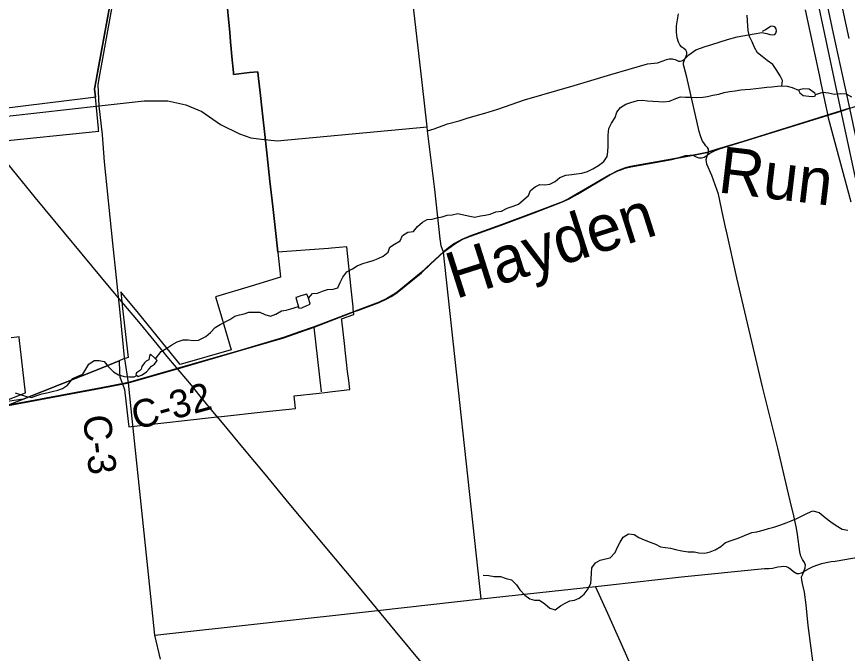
# Model space of a CAD drawing. Extents: x 114604 to 551442, y 316898 to 567001.
# Drawn here: x 160095 to 169051, y 417885 to 424750 of the extents above; entities that cross this region are included whole.
import ezdxf

# ---------------------------------------------------------------- set-up
doc = ezdxf.new("R2010")
doc.units = 0
for name, color, linetype in [('GE_P_Alignment_1000_Bearings', 7, 'Continuous'), ('GE_P_Alignment_1000_Cardinal_Points', 7, 'Continuous'), ('GE_P_Alignment_100_Cardinal_Points', 7, 'Continuous'), ('GE_P_Alignment_100_Stations', 7, 'Continuous'), ('GE_P_Alignment_500_Bearings', 7, 'Continuous'), ('GE_P_Alignment_500_Distances', 7, 'Continuous'), ('GE_P_Alignment_500_Stations', 7, 'Continuous'), ('MT_X_Edge_Line', 7, 'Continuous'), ('PM_P_Cells', 7, 'Continuous'), ('PM_P_CL_Double_Solid', 7, 'Continuous'), ('PM_P_Stop_Line', 7, 'Continuous')]:
    doc.layers.add(name, color=color, linetype=linetype)

msp = doc.modelspace()

# ---------------------------------------------------------------- linework, layer by layer
at = {"layer": 'GE_P_Alignment_1000_Bearings'}
msp.add_lwpolyline([(164809.1, 417364.8), (164177.5, 418127.7), (163773.5, 418615.1), (163034.3, 419502), (162775.1, 419815.8), (162553.2, 420083.3), (162366.2, 420309), (162296.6, 420391.6), (162229.2, 420471.6), (162075, 420659.5), (161980.1, 420775.4), (161737.6, 421065.7), (161577.1, 421259.8), (161429.3, 421437.4), (161212.6, 421696.9), (161114.3, 421813.2), (160299.1, 422795.9), (159906.6, 423274.1)], dxfattribs=at)
at = {"layer": 'GE_P_Alignment_1000_Cardinal_Points'}
msp.add_line((163381.7, 420706.6), (163303.6, 421403.1), dxfattribs=at)
at = {"layer": 'GE_P_Alignment_100_Cardinal_Points'}
for p, q in [((165102.4, 418472.5), (164697.8, 422209.9)), ((161585.3, 418080.1), (163985.7, 418347.9))]:
    msp.add_line(p, q, dxfattribs=at)
for points in [[(164697.8, 422209.9), (164672.3, 422279.4), (164661.6, 422353), (164604.5, 422884.9), (164525.9, 423520.2), (164520.7, 423561.6), (164468.6, 424040), (164379, 424820.3), (164374.7, 424854.8)], [(167543.4, 423259), (167554.6, 423289.1), (167553.5, 423321.7), (167543.1, 423338.6), (167524.9, 423357.3), (167502.6, 423389.6), (167490.3, 423407.4), (167472.8, 423453.1), (167454.3, 423510.8), (167320.7, 424099), (167290.5, 424204.2), (167284.9, 424229.1), (167285.2, 424252.8), (167290.4, 424272.5), (167298.3, 424294.1), (167314.8, 424323.1), (167319.5, 424342.3), (167319.3, 424366.3), (167309.5, 424387), (167289.5, 424407), (167265.3, 424422.5), (167245.7, 424445.5), (167231.6, 424474.1), (167217.4, 424522.1), (167209.5, 424583.1), (167210.9, 424652.5), (167232.2, 424782.2)], [(167298.3, 424294.1), (167342.2, 424337.5), (167368.5, 424356.6), (167419.1, 424392.6), (167519.7, 424427.6), (167589.4, 424451.2), (167759.8, 424504.7), (167864.1, 424531.4), (168045.3, 424566), (168128.5, 424577.7), (168182.2, 424568.9), (168216.5, 424558), (168247.1, 424554.5), (168268.3, 424559.3), (168280.2, 424573.3), (168285.6, 424598.3), (168283.6, 424620.5), (168270.5, 424638.9), (168245.5, 424646.1), (168221.4, 424644.1), (168197.5, 424626.3), (168169.9, 424606.7), (168131.1, 424591.6)], [(164525.9, 423520.2), (164596, 423540), (164645, 423557.3), (164693.9, 423577.3), (164741.6, 423593.3), (164865.5, 423628.5), (164964, 423657.8), (165104.8, 423698.6), (165141.3, 423709.6), (165283.9, 423750.8), (165570.9, 423852.8), (166106.5, 424008.4), (166499.9, 424125.1), (166895.7, 424240.9), (167002.5, 424253.4), (167065.8, 424273.5), (167101, 424286.3), (167115.7, 424290.9), (167129, 424295), (167141.1, 424296), (167160.8, 424294.8), (167172.4, 424292.6), (167193.4, 424288.7), (167214.9, 424276.8), (167231.9, 424271.6), (167248.9, 424271.3), (167267.2, 424275), (167281.9, 424282.2), (167298.3, 424294.1)], [(158503.6, 423577.3), (158873.4, 423593.7), (159111.3, 423584.1), (159322.7, 423585.7), (159484.9, 423605.7), (159703.6, 423645), (160984.7, 423788.8), (161468.9, 423842.7), (161725.7, 423840.8), (161918.5, 423800.6), (162092.7, 423726.4), (162293.8, 423588.2), (162498.3, 423487.7), (162619.5, 423443.3), (162736.6, 423429), (162905.5, 423412.1), (164520.7, 423561.6)], [(167747.8, 422436.6), (167745.5, 422447), (167712.4, 422596.8), (167661.7, 422835.6), (167591.3, 423036.5), (167535.2, 423158.9), (167529.1, 423209.3), (167543.4, 423259)], [(168591.5, 418854.2), (168587.8, 418864.1), (168566.6, 418896.3), (168548.3, 418932.2), (168538.2, 418978.9), (168514.7, 419165.7), (168503.4, 419236.5), (168473.2, 419367.3), (168434, 419530.4), (168417, 419604.3), (168300.7, 420099.1), (168136.5, 420760.2), (167858.2, 421935.6), (167747.8, 422436.6)], [(166496, 418622.6), (167263.8, 418709.2), (168157.2, 418800.4), (168205.5, 418800.3), (168245, 418804.6), (168301.4, 418816.4), (168336.3, 418823.3), (168362.5, 418826.6), (168390.3, 418823.2), (168417.1, 418811.5), (168441.4, 418793.2), (168470.8, 418767.2), (168488.9, 418756.1), (168508, 418748), (168530.6, 418747.6), (168555.2, 418754), (168581.3, 418768.5), (168638.6, 418799.8), (168682.6, 418820.6), (168732.3, 418839), (168777.5, 418853.2), (168822.1, 418865.3), (168875.4, 418875), (168918.5, 418880.9), (169188.3, 418927.6)], [(168680.4, 417802.9), (168660.5, 417940.1), (168629.4, 418186.8), (168605.9, 418408.7), (168589.3, 418544), (168567.5, 418638), (168558.6, 418674.4), (168558.3, 418710.9), (168569.7, 418738.8), (168581.3, 418768.5), (168598, 418806.2), (168598.8, 418834.4), (168591.5, 418854.2)], [(163985.7, 418347.9), (165102.4, 418472.5), (166337.1, 418604.7), (166496, 418622.6)], [(167126.9, 416840.3), (167121.1, 416854.6), (166943.7, 417250.3), (166764.1, 417648.8), (166659.5, 417886.3), (166467.4, 418316.6), (166337.1, 418604.7)]]:
    msp.add_lwpolyline(points, dxfattribs=at)
at = {"layer": 'GE_P_Alignment_100_Stations'}
for points in [[(162362, 424908.6), (162385.8, 424651.4), (162392.2, 424581.7), (162401.7, 424477.1), (162408.6, 424402.4), (162416, 424321.1), (162432, 424147.2), (162433.7, 424128), (162607.3, 424146.5), (162694.7, 424155.8), (162703.2, 424079.5), (162709.2, 424025), (162723.1, 423900.7), (162738, 423767), (162752.5, 423636.6), (162766.5, 423510.6), (162795.5, 423249.2), (162825.9, 422976.4), (162856.2, 422703.2), (162892.1, 422380.5), (162910.9, 422211.4), (162941.1, 421939.5), (162623.2, 421844.7), (162239.7, 421730.4), (162285.1, 421576.1), (162408.5, 421157.7), (161858.6, 420999.6), (161454.9, 421494), (161392.9, 421569.9), (161247.3, 421748.1), (161218.4, 421783.5), (161236.1, 421602.1), (161295.9, 421076.2), (161238.8, 421055.7), (161201.3, 421040.4), (160997.7, 420955.9), (160164.7, 420627.2), (159925.9, 420588.4), (160189.6, 420695.6), (160132.5, 421199), (160126.2, 421253.7), (160121.1, 421298), (160096.3, 421295.2), (160036.7, 421288.4)], [(160007.5, 420565.6), (160136.4, 420616.1), (160164.7, 420627.2), (160997.7, 420955.9), (161201.3, 421040.4), (161202.8, 420921.7), (161208.4, 420867), (161254.5, 420741.6), (161257.9, 420731.3), (161281.8, 420509.1), (161297.7, 420383.4), (161303.6, 420326.8), (161395.8, 420339.6), (162225.5, 420430), (162302.4, 420438.9), (162753.9, 420488.6), (163100.9, 420526.8), (163085.7, 420662), (163357.9, 420691.3), (163418.7, 420698.9), (163499.6, 420708.2), (163686.4, 420729.6), (163675.2, 420826.1), (163663.6, 420925.3), (163652.1, 421024.3), (163640.6, 421123.2), (163628.8, 421224.3), (163599.3, 421476.9), (163598.5, 421491.1), (163729.6, 421540), (163725, 421600.4), (163722.7, 421620.7), (163701.9, 421816.3), (163653.9, 422267.5), (163488.5, 422254.7), (163455.7, 422252.1), (163257.3, 422237.3), (163058.2, 422222.4), (162910.9, 422211.4), (162892.1, 422380.5), (162856.2, 422703.2), (162825.9, 422976.4), (162795.5, 423249.2), (162766.5, 423510.6), (162752.5, 423636.6), (162738, 423767), (162723.1, 423900.7), (162709.2, 424025), (162703.2, 424079.5), (162694.7, 424155.8), (162607.3, 424146.5), (162433.7, 424128), (162432, 424147.2), (162416, 424321.1), (162408.6, 424402.4), (162401.7, 424477.1), (162392.2, 424581.7), (162385.8, 424651.4), (162362, 424908.6)], [(169071.5, 424513.9), (168974.9, 424966.5)], [(161095, 424850.6), (160952.1, 424066.9), (160934.5, 423970.1), (160943.7, 423880.6), (160894.1, 423874.6), (160165.6, 423785.8), (159666.6, 423725.1)], [(159852.2, 423400), (160980.1, 423515), (160979.1, 423530), (160977.5, 423545.8), (160962.3, 423696.4), (160943.7, 423880.6), (160934.5, 423970.1), (160952.1, 424066.9), (160974.4, 424188.9), (161095, 424850.6)], [(168596.7, 424822.2), (168745.9, 424123), (168769.1, 424014.6), (168832.5, 423717.7), (168845.7, 423659), (169087.7, 422753.2)]]:
    msp.add_lwpolyline(points, dxfattribs=at)
at = {"layer": 'GE_P_Alignment_500_Bearings'}
for p, q in [((161248.6, 420791.5), (161301, 420801.9)), ((161437.7, 419493.3), (161344.7, 420383.1)), ((161541.6, 418498.8), (161437.7, 419493.3))]:
    msp.add_line(p, q, dxfattribs=at)
for points in [[(161261.7, 421061), (161259.3, 421076.5), (161211.3, 421559), (161133.6, 422307.6), (161044, 423184), (161019.2, 423475.1), (160984.7, 423788.8), (160973.3, 424014.4), (160980.4, 424062.7), (161136.3, 424912.3), (161312.9, 425884.9), (161379.7, 426247.4), (161525.2, 427039.1)], [(168844.1, 423688.6), (168984.9, 423732.7), (169077.4, 423761.6), (169243.8, 423812.9)], [(163748.3, 421573.2), (163773, 421582.7), (164003.3, 421669.3), (164087.9, 421707.6), (164131.8, 421732.5), (164172, 421758.1), (164198.1, 421777), (164459.1, 421987.9), (164562.3, 422086.5), (164697.8, 422209.9), (164753.9, 422254.2), (164818.1, 422300.3), (164895.2, 422346.2), (164987.9, 422383.2), (165318.8, 422502.2), (165675, 422634.2), (165979.8, 422751.7), (166051.7, 422786.9), (166140.4, 422835.3), (166491.1, 423042.9), (166575.1, 423086), (166619.9, 423103.7), (166655.3, 423116.1), (166716, 423131.3), (167159.2, 423210.5), (167237.3, 423229.8), (167306.9, 423252.4), (167352.3, 423256.8), (167375.9, 423256.1), (167393, 423253), (167422.4, 423240.2), (167450.1, 423228.2), (167480.2, 423226.8), (167506.2, 423233.5), (167525.6, 423245.8), (167543.4, 423259), (167567.5, 423276.6), (167626, 423305.2), (167674.4, 423324.3), (167928.8, 423402.2), (168844.1, 423688.6)], [(161301, 420801.9), (161828.5, 420953.7), (162515.1, 421152.7), (162974.9, 421287.7), (163147.5, 421347.6), (163303.6, 421403.1), (163748.3, 421573.2)], [(161344.7, 420383.1), (161301, 420801.9), (161261.7, 421061)], [(159997.6, 420559.7), (160025.7, 420562), (161007.7, 420743.7), (161248.6, 420791.5)], [(161645, 417823.7), (161585.3, 418080.1), (161541.6, 418498.8)]]:
    msp.add_lwpolyline(points, dxfattribs=at)
at = {"layer": 'GE_P_Alignment_500_Distances'}
for points in [[(160024.5, 420564.8), (161006.5, 420746.6), (161299.8, 420804.7), (161827.3, 420956.6), (162514, 421155.6), (162973.7, 421290.5), (163146.3, 421350.4), (163302.4, 421405.9), (163771.8, 421585.5), (164002.2, 421672.1), (164086.7, 421710.4), (164130.6, 421735.3), (164170.8, 421760.9), (164196.9, 421779.8), (164457.9, 421990.8), (164561.1, 422089.4), (164696.6, 422212.7), (164752.7, 422257), (164816.9, 422303.1), (164894, 422349.1), (164986.7, 422386), (165317.6, 422505.1), (165673.8, 422637), (165978.6, 422754.5), (166050.5, 422789.7), (166139.2, 422838.2), (166490, 423045.7), (166573.9, 423088.8), (166618.7, 423106.6), (166654.1, 423118.9), (166714.8, 423134.1), (167158, 423213.3), (167313.8, 423241.1), (167391.8, 423255.8), (167536.5, 423286.3), (167553.4, 423292), (167673.2, 423327.1), (167927.6, 423405.1), (168983.8, 423735.5), (169076.2, 423764.5)], [(169076.2, 423764.5), (168983.8, 423735.5), (167927.6, 423405.1), (167673.2, 423327.1), (167553.4, 423292), (167536.5, 423286.3), (167391.8, 423255.8), (167313.8, 423241.1), (167158, 423213.3), (166714.8, 423134.1), (166654.1, 423118.9), (166618.7, 423106.6), (166573.9, 423088.8), (166490, 423045.7), (166139.2, 422838.2), (166050.5, 422789.7), (165978.6, 422754.5), (165673.8, 422637), (165317.6, 422505.1), (164986.7, 422386), (164894, 422349.1), (164816.9, 422303.1), (164752.7, 422257), (164696.6, 422212.7), (164561.1, 422089.4), (164457.9, 421990.8), (164196.9, 421779.8), (164170.8, 421760.9), (164130.6, 421735.3), (164086.7, 421710.4), (164002.2, 421672.1), (163771.8, 421585.5), (163302.4, 421405.9), (163146.3, 421350.4), (162973.7, 421290.5), (162514, 421155.6), (161827.3, 420956.6), (161299.8, 420804.7), (161006.5, 420746.6), (160024.5, 420564.8)]]:
    msp.add_lwpolyline(points, dxfattribs=at)
at = {"layer": 'GE_P_Alignment_500_Stations'}
for points in [[(171474.3, 412035.7), (171312.4, 412767.5), (171241.7, 413148.7), (171057.8, 414018.5), (170637.6, 415985.9), (169978.9, 419070.3), (169481.1, 421425.2), (169325.4, 422146.7), (168984.9, 423732.7), (168808.8, 424560), (168394.5, 426505.7), (168268.7, 427111.2)], [(169616.3, 421231.6), (169573.6, 421433.9), (169417.8, 422155.4), (169077.4, 423761.6), (168901.3, 424568.7), (168587.9, 426054.1)]]:
    msp.add_lwpolyline(points, dxfattribs=at)
at = {"layer": 'MT_X_Edge_Line'}
for points in [[(168700.9, 423923.4), (168639.1, 423969.9), (168583.1, 423972.3), (168547.1, 423964.4), (168523, 423956.6), (168538.9, 423928.4), (168576.2, 423899.7), (168634.7, 423893.7), (168678.6, 423887.4)], [(168678.6, 423887.4), (168697.2, 423893.1), (168702.3, 423896.9), (168706.5, 423903), (168708.3, 423909.6), (168700.9, 423923.4)], [(163242.9, 421713.5), (163224.9, 421758.3), (163159, 421740.1), (163118.9, 421726.3), (163106.9, 421720.3), (163137.3, 421605.9), (163168.2, 421611.6), (163224.4, 421637.4), (163258.5, 421649.2)], [(163258.5, 421649.2), (163242.9, 421713.5)], [(161588.8, 421065.6), (161539.1, 421110), (161527, 421092), (161520.7, 421050), (161492.6, 421034.1), (161472.5, 421018.1), (161446.3, 420978.2), (161436.1, 420948.2), (161418, 420930.2), (161387.9, 420908.3), (161381.8, 420890.3), (161403.7, 420870.1), (161449.8, 420887.9), (161496, 420921.7), (161524.2, 420953.6), (161548.3, 420981.6), (161580.5, 421003.5), (161610.7, 421041.4)], [(161610.7, 421041.4), (161588.8, 421065.6)]]:
    msp.add_lwpolyline(points, dxfattribs=at)
at = {"layer": 'PM_P_Cells'}
for points in [[(168344.9, 424005.4), (168351.6, 424061.9), (168327.9, 424112.2), (168284.4, 424180.7), (168248.7, 424235.1), (168186.9, 424277.6), (168133.2, 424320), (168081.4, 424358.4), (168049.7, 424416.8), (168024.1, 424479.1), (167996.5, 424537.5), (167980.8, 424599.8), (167975.5, 424706.1), (167969.8, 424766.3)], [(163242.9, 421713.5), (163283.2, 421765.4), (163337.2, 421769.1), (163393.3, 421788.8), (163445.5, 421806.5), (163507.5, 421812.2), (163557.6, 421827.9), (163583.9, 421883.9), (163610.3, 421941.9), (163654.6, 421999.9), (163714.8, 422031.6), (163765, 422063.4), (163829.2, 422087.1), (163879.3, 422102.8), (163937.4, 422122.5), (163993.5, 422142.2), (164045.7, 422168), (164102, 422211.8), (164118.3, 422263.8), (164170.5, 422297.6), (164228.7, 422333.4), (164255, 422389.4), (164313.3, 422427.2), (164375.3, 422434.8), (164417.6, 422488.7), (164469.9, 422532.5), (164520.1, 422564.3), (164576.1, 422568), (164626.2, 422581.7), (164684.3, 422593.4), (164738.4, 422609.2), (164790.4, 422612.9), (164850.5, 422626.5), (164930.4, 422610), (164982.4, 422597.7), (165034.3, 422589.3), (165094.4, 422601), (165146.5, 422610.7), (165200.5, 422620.4), (165262.7, 422644.1), (165320.7, 422653.8), (165383, 422685.5), (165447.1, 422705.2), (165507.2, 422728.9), (165559.5, 422776.7), (165613.8, 422822.5), (165636.1, 422874.6), (165686.4, 422914.4), (165736.5, 422940.2), (165788.5, 422937.8), (165842.6, 422945.5), (165900.7, 422971.3), (165953, 423015.1), (166015.2, 423040.8), (166079.2, 423048.4), (166131.3, 423054.1), (166189.3, 423061.8), (166249.4, 423081.5), (166307.6, 423109.2), (166369.8, 423145), (166424.1, 423188.8), (166460.4, 423240.7), (166468.7, 423292.8), (166473.1, 423355), (166473.8, 423471.3), (166480.3, 423543.5), (166506.6, 423601.5), (166547, 423663.5), (166567.3, 423719.5), (166603.7, 423771.5), (166663.9, 423805.2), (166716, 423823), (166790.1, 423844.6), (166844.1, 423848.3), (166898.1, 423843.9), (166954.1, 423839.6), (167014.1, 423835.2), (167074.1, 423832.9), (167132.1, 423838.5), (167200.3, 423866.2), (167252.4, 423883.9), (167304.4, 423883.6), (167364.4, 423881.3), (167428.4, 423878.9), (167492.4, 423882.5), (167544.5, 423888.2), (167600.6, 423903.9), (167664.7, 423913.6), (167722.8, 423931.3), (167778.8, 423943), (167842.9, 423950.6), (167901, 423960.3), (167951, 423964), (168005, 423967.7), (168063.1, 423975.4), (168125.1, 423983), (168181.2, 423990.7), (168237.2, 423992.4), (168297.3, 424002), (168349.3, 424005.8), (168401.3, 424001.4)], [(168401.3, 424001.4), (168457.2, 423987), (168523, 423956.6)], [(168707.8, 423910.5), (168788.9, 423934.9), (168846.9, 423928.5), (168912.8, 423914.1), (168976.9, 423919.7), (169038.9, 423919.4), (169094.7, 423886.9)], [(161592.2, 421061.9), (161653.3, 421139.4), (161715.5, 421175.1), (161767.7, 421212.9), (161825.9, 421242.7), (161892.1, 421266.3), (161944.1, 421264), (161998, 421257.7), (162056.1, 421263.3), (162134.3, 421303), (162186.6, 421344.8), (162236.9, 421398.6), (162289.1, 421430.4), (162343.3, 421460.2), (162393.4, 421485.9), (162447.6, 421519.7), (162497.7, 421535.5), (162549.8, 421547.2), (162599.9, 421562.9), (162663.9, 421562.5), (162715.9, 421564.2), (162771.8, 421537.8), (162833.7, 421521.4), (162889.8, 421543.1), (162950, 421576.9), (163002.1, 421584.6), (163052.2, 421600.3), (163132.5, 421624.1)], [(160078.5, 420695.7), (160134.4, 420675.3), (160190.3, 420656.9), (160254.2, 420642.5), (160312.3, 420664.2), (160366.4, 420683.9), (160420.5, 420695.6), (160476.6, 420709.3), (160540.7, 420722.9), (160590.8, 420740.7), (160643, 420778.5), (160699.5, 420848.3), (160755.6, 420872.1), (160807.7, 420893.8), (160842.1, 420947.8), (160874.4, 421003.7), (160930.6, 421041.5), (160984.6, 421041.2), (161038.6, 421032.8), (161082.3, 420978.4), (161139.9, 420919.9), (161191.7, 420889.5), (161255.6, 420869), (161311.6, 420866.7), (161361.6, 420868.4), (161390, 420882.7)], [(165125.3, 418727.5), (165185.3, 418725.2), (165243.3, 418712.8), (165311.3, 418712.4), (165373.2, 418693.9), (165429.1, 418677.6), (165482.8, 418625.1), (165518.5, 418570.7), (165574.1, 418514.2), (165627.9, 418471.8), (165679.8, 418459.4), (165733.8, 418459.1), (165789.6, 418420.7), (165845.3, 418374.2), (165901.2, 418355.8), (165957.5, 418397.6), (166007.7, 418425.4), (166057.8, 418451.1), (166109.9, 418458.9), (166160, 418480.6), (166212.3, 418522.4), (166256.6, 418582.3), (166287, 418640.3), (166289.3, 418690.4), (166291.6, 418748.6), (166295.9, 418806.7), (166334.3, 418860.6), (166384.4, 418890.4), (166442.5, 418904.1), (166492.6, 418913.8), (166546.9, 418973.7), (166573.3, 419029.7), (166601.6, 419085.6), (166635.9, 419137.6), (166690.1, 419173.4), (166752.1, 419165), (166803.9, 419132.6), (166861.8, 419108.2), (166925.6, 419083.7), (166981.5, 419063.3), (167035.4, 419034.9), (167091.3, 419026.5), (167145.3, 419020.2), (167199.2, 419005.8), (167265.1, 418991.4), (167335.1, 418981), (167399.1, 418978.6), (167451, 418970.2), (167515, 418965.8), (167571.1, 418981.5), (167627.2, 419001.3), (167685.5, 419037), (167737.7, 419078.8), (167807.9, 419104.5), (167874, 419126.1), (167942.2, 419155.8), (168020.4, 419187.4), (168076.4, 419197.1), (168144.6, 419214.8), (168202.7, 419232.5), (168256.7, 419244.2), (168324.9, 419265.8), (168393, 419291.5), (168445.2, 419313.2), (168505.3, 419338.9), (168563.5, 419366.7), (168621.7, 419396.4), (168679.9, 419422.1), (168747.8, 419405.7), (168813.4, 419349.1), (168873.2, 419302.6), (168930.9, 419262.2), (168996.7, 419223.7), (169056.7, 419213.3)]]:
    msp.add_lwpolyline(points, dxfattribs=at)

# ---------------------------------------------------------------- texts
at = {"layer": 'PM_P_CL_Double_Solid'}
for s, rotation, p in [('C-32', 15.37063, (161381.5, 420294.1)), ('C-3', 276.23616, (160808.4, 420442.6))]:
    msp.add_text(s, height=300.01, rotation=rotation, dxfattribs=at).set_placement(p)
at = {"layer": 'PM_P_Stop_Line'}
for s, height, rotation, p in [('Run', 499.99, 353.22021, (167645.1, 422857)), ('Hayden', 500.06, 17.66096, (164826.7, 421703.7))]:
    msp.add_text(s, height=height, rotation=rotation, dxfattribs=at).set_placement(p)

doc.saveas('drawing.dxf')
